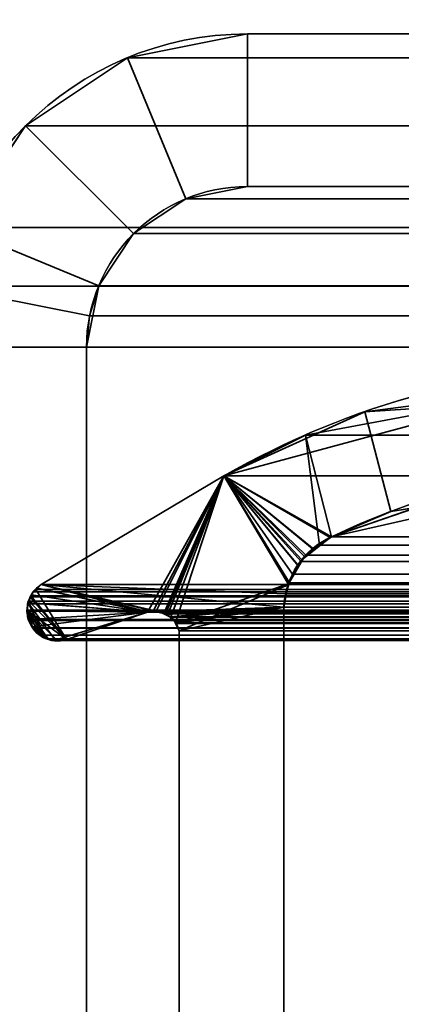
# Model space of a CAD drawing. Header units: millimetres. Extents: x -508 to 6708, y -115 to 193.
# Tile 358 of 656: x 1136.34 to 1140.09, y 6.96 to 16.64. Entities that reach past the tile are written whole.
import ezdxf

# ---------------------------------------------------------------- set-up
doc = ezdxf.new("R2010")
doc.units = ezdxf.units.MM
doc.layers.add('151', color=7, linetype='Continuous', true_color=0xffffff)

# ---------------------------------------------------------------- blocks, each defined once
blk = doc.blocks.new('UG_SURFACE_002')
at = {"layer": '151', "color": 252, "linetype": 'Continuous', "lineweight": 35}
for points in [[(2057.4999, -10, 2215.25), (2057.4999, 174.4, 2215.25), (942.5, 174.4, 2215.25), (942.5, -10, 2215.25)], [(1092.5, -10, 2065.2499), (1092.5, 174.4, 2065.2499), (1907.5, 174.4, 2065.2499), (1907.5, -10, 2065.2499)]]:
    blk.add_3dface(points, dxfattribs=at)
blk = doc.blocks.new('UG_SURFACE_146')
at = {"layer": '151', "color": 252, "linetype": 'Continuous', "lineweight": 35}
for points in [[(1138.58, 16.5, 2018.6701), (1138.58, 16.5, -7.75), (1137.4013, 16.2655, -7.75), (1137.4013, 16.2655, 2019.8486)], [(1138.58, 16.5, 2018.6701), (1137.4013, 16.2655, 2019.8486), (1137.9753, 14.8797, 2019.2747), (1138.58, 15, 2018.6701)], [(1138.58, 15, -7.75), (1137.9753, 14.8797, -7.75), (1137.4013, 16.2655, -7.75), (1138.58, 16.5, -7.75)], [(1138.58, 16.5, 2018.6701), (1146.89, 16.5, 2010.36), (1146.89, 16.5, -7.75), (1138.58, 16.5, -7.75)], [(1138.58, 15, 2018.6701), (1146.89, 15, 2010.36), (1146.89, 16.5, 2010.36), (1138.58, 16.5, 2018.6701)], [(1138.58, 16.5, -7.75), (1146.89, 16.5, -7.75), (1146.89, 15, -7.75), (1138.58, 15, -7.75)], [(1137.4013, 16.2655, 2019.8486), (1137.4013, 16.2655, -7.75), (1136.4021, 15.5979, -7.75), (1136.4021, 15.5979, 2020.8478)], [(1137.4013, 16.2655, 2019.8486), (1136.4021, 15.5979, 2020.8478), (1137.4627, 14.5372, 2019.7873), (1137.9753, 14.8797, 2019.2747)], [(1136.4021, 15.5979, -7.75), (1137.4013, 16.2655, -7.75), (1137.9753, 14.8797, -7.75), (1137.4627, 14.5372, -7.75)], [(1136.4021, 15.5979, 2020.8478), (1136.4021, 15.5979, -7.75), (1135.7344, 14.5987, -7.75), (1135.7344, 14.5987, 2021.5156)], [(1137.1202, 14.0246, 2020.1297), (1137.4627, 14.5372, 2019.7873), (1136.4021, 15.5979, 2020.8478), (1135.7344, 14.5987, 2021.5156)], [(1137.4627, 14.5372, -7.75), (1137.1202, 14.0246, -7.75), (1135.7344, 14.5987, -7.75), (1136.4021, 15.5979, -7.75)], [(1137.9753, 14.8797, 2019.2747), (1137.9753, 14.8797, -7.75), (1138.58, 15, -7.75), (1138.58, 15, 2018.6701)], [(1138.58, 15, 2018.6701), (1138.58, 15, -7.75), (1146.89, 15, -7.75), (1146.89, 15, 2010.36)], [(1137.4627, 14.5372, 2019.7873), (1137.4627, 14.5372, -7.75), (1137.9753, 14.8797, -7.75), (1137.9753, 14.8797, 2019.2747)], [(1135.5, 13.42, -7.75), (1135.7344, 14.5987, -7.75), (1137.1202, 14.0246, -7.75), (1137, 13.42, -7.75)], [(1137.0304, 13.7282, 2020.2196), (1137.1202, 14.0246, 2020.1297), (1135.7344, 14.5987, 2021.5156), (1135.5592, 14.0209, 2021.6908)], [(1137.1202, 14.0246, 2020.1297), (1137.1202, 14.0246, -7.75), (1137.4627, 14.5372, -7.75), (1137.4627, 14.5372, 2019.7873)], [(1137, 13.42, 2020.2501), (1137.0304, 13.7282, 2020.2196), (1135.5592, 14.0209, 2021.6908), (1135.5, 13.42, 2021.75)], [(1137, 13.42, -7.75), (1137.1202, 14.0246, -7.75), (1137.1202, 14.0246, 2020.1297)], [(1137.1202, 14.0246, 2020.1297), (1137.0304, 13.7282, 2020.2196), (1137, 13.42, -7.75)], [(1137.0304, 13.7282, 2020.2196), (1137, 13.42, 2020.2501), (1137, 13.42, -7.75)], [(1137, -21.92, 2020.2501), (1137, 13.42, 2020.2501), (1135.5, 13.42, 2021.75), (1135.5, -21.92, 2021.75)], [(1137, 13.42, -7.75), (1137, -21.92, -7.75), (1135.5, -21.92, -7.75), (1135.5, 13.42, -7.75)], [(1137, -21.92, 2020.2501), (1137, -21.92, -7.75), (1137, 13.42, -7.75), (1137, 13.42, 2020.2501)]]:
    blk.add_3dface(points, dxfattribs=at)
blk = doc.blocks.new('UG_SURFACE_147')
at = {"layer": '151', "color": 252, "linetype": 'Continuous', "lineweight": 35}
for points in [[(1138.58, 16.5, 2018.6701), (1138.58, 16.5, -7.75), (1137.4013, 16.2655, -7.75), (1137.4013, 16.2655, 2019.8486)], [(1138.58, 16.5, 2018.6701), (1137.4013, 16.2655, 2019.8486), (1137.9753, 14.8797, 2019.2747), (1138.58, 15, 2018.6701)], [(1138.58, 15, -7.75), (1137.9753, 14.8797, -7.75), (1137.4013, 16.2655, -7.75), (1138.58, 16.5, -7.75)], [(1138.58, 16.5, 2018.6701), (1146.89, 16.5, 2010.36), (1146.89, 16.5, -7.75), (1138.58, 16.5, -7.75)], [(1138.58, 15, 2018.6701), (1146.89, 15, 2010.36), (1146.89, 16.5, 2010.36), (1138.58, 16.5, 2018.6701)], [(1138.58, 16.5, -7.75), (1146.89, 16.5, -7.75), (1146.89, 15, -7.75), (1138.58, 15, -7.75)], [(1137.4013, 16.2655, 2019.8486), (1137.4013, 16.2655, -7.75), (1136.4021, 15.5979, -7.75), (1136.4021, 15.5979, 2020.8478)], [(1137.4013, 16.2655, 2019.8486), (1136.4021, 15.5979, 2020.8478), (1137.4627, 14.5372, 2019.7873), (1137.9753, 14.8797, 2019.2747)], [(1136.4021, 15.5979, -7.75), (1137.4013, 16.2655, -7.75), (1137.9753, 14.8797, -7.75), (1137.4627, 14.5372, -7.75)], [(1136.4021, 15.5979, 2020.8478), (1136.4021, 15.5979, -7.75), (1135.7344, 14.5987, -7.75), (1135.7344, 14.5987, 2021.5156)], [(1137.1202, 14.0246, 2020.1297), (1137.4627, 14.5372, 2019.7873), (1136.4021, 15.5979, 2020.8478), (1135.7344, 14.5987, 2021.5156)], [(1137.4627, 14.5372, -7.75), (1137.1202, 14.0246, -7.75), (1135.7344, 14.5987, -7.75), (1136.4021, 15.5979, -7.75)], [(1137.9753, 14.8797, 2019.2747), (1137.9753, 14.8797, -7.75), (1138.58, 15, -7.75), (1138.58, 15, 2018.6701)], [(1138.58, 15, 2018.6701), (1138.58, 15, -7.75), (1146.89, 15, -7.75), (1146.89, 15, 2010.36)], [(1137.4627, 14.5372, 2019.7873), (1137.4627, 14.5372, -7.75), (1137.9753, 14.8797, -7.75), (1137.9753, 14.8797, 2019.2747)], [(1135.5, 13.42, -7.75), (1135.7344, 14.5987, -7.75), (1137.1202, 14.0246, -7.75), (1137, 13.42, -7.75)], [(1137.0304, 13.7282, 2020.2196), (1137.1202, 14.0246, 2020.1297), (1135.7344, 14.5987, 2021.5156), (1135.5592, 14.0209, 2021.6908)], [(1137.1202, 14.0246, 2020.1297), (1137.1202, 14.0246, -7.75), (1137.4627, 14.5372, -7.75), (1137.4627, 14.5372, 2019.7873)], [(1137, 13.42, 2020.2501), (1137.0304, 13.7282, 2020.2196), (1135.5592, 14.0209, 2021.6908), (1135.5, 13.42, 2021.75)], [(1137, 13.42, -7.75), (1137.1202, 14.0246, -7.75), (1137.1202, 14.0246, 2020.1297)], [(1137.1202, 14.0246, 2020.1297), (1137.0304, 13.7282, 2020.2196), (1137, 13.42, -7.75)], [(1137.0304, 13.7282, 2020.2196), (1137, 13.42, 2020.2501), (1137, 13.42, -7.75)], [(1137, -21.92, 2020.2501), (1137, 13.42, 2020.2501), (1135.5, 13.42, 2021.75), (1135.5, -21.92, 2021.75)], [(1137, 13.42, -7.75), (1137, -21.92, -7.75), (1135.5, -21.92, -7.75), (1135.5, 13.42, -7.75)], [(1137, -21.92, 2020.2501), (1137, -21.92, -7.75), (1137, 13.42, -7.75), (1137, 13.42, 2020.2501)]]:
    blk.add_3dface(points, dxfattribs=at)
blk = doc.blocks.new('UG_SURFACE_148')
at = {"layer": '151', "color": 252, "linetype": 'Continuous', "lineweight": 35}
for points in [[(1861.42, 16.5, 2018.6701), (1138.58, 16.5, 2018.6701), (1137.4013, 16.2655, 2019.8486), (1862.5987, 16.2655, 2019.8486)], [(1138.58, 15, 2018.6701), (1137.9753, 14.8797, 2019.2747), (1137.4013, 16.2655, 2019.8486), (1138.58, 16.5, 2018.6701)], [(1138.58, 16.5, 2018.6701), (1861.42, 16.5, 2018.6701), (1853.11, 16.5, 2010.36), (1146.89, 16.5, 2010.36)], [(1138.58, 16.5, 2018.6701), (1146.89, 16.5, 2010.36), (1146.89, 15, 2010.36), (1138.58, 15, 2018.6701)], [(1862.5987, 16.2655, 2019.8486), (1137.4013, 16.2655, 2019.8486), (1136.4021, 15.5979, 2020.8478), (1863.5979, 15.5979, 2020.8478)], [(1137.9753, 14.8797, 2019.2747), (1137.4627, 14.5372, 2019.7873), (1136.4021, 15.5979, 2020.8478), (1137.4013, 16.2655, 2019.8486)], [(1863.5979, 15.5979, 2020.8478), (1136.4021, 15.5979, 2020.8478), (1135.7344, 14.5987, 2021.5156), (1864.2656, 14.5987, 2021.5156)], [(1135.7344, 14.5987, 2021.5156), (1136.4021, 15.5979, 2020.8478), (1137.4627, 14.5372, 2019.7873), (1137.1202, 14.0246, 2020.1297)], [(1862.0247, 14.8797, 2019.2747), (1137.9753, 14.8797, 2019.2747), (1138.58, 15, 2018.6701), (1861.42, 15, 2018.6701)], [(1138.58, 15, 2018.6701), (1146.89, 15, 2010.36), (1853.11, 15, 2010.36), (1861.42, 15, 2018.6701)], [(1862.5373, 14.5372, 2019.7873), (1137.4627, 14.5372, 2019.7873), (1137.9753, 14.8797, 2019.2747), (1862.0247, 14.8797, 2019.2747)], [(1864.4408, 14.0209, 2021.6908), (1864.2656, 14.5987, 2021.5156), (1135.7344, 14.5987, 2021.5156), (1135.5592, 14.0209, 2021.6908)], [(1135.5592, 14.0209, 2021.6908), (1135.7344, 14.5987, 2021.5156), (1137.1202, 14.0246, 2020.1297), (1137.0304, 13.7282, 2020.2196)], [(1862.8798, 14.0246, 2020.1297), (1137.1202, 14.0246, 2020.1297), (1137.4627, 14.5372, 2019.7873), (1862.5373, 14.5372, 2019.7873)], [(1135.5592, 14.0209, 2021.6908), (1135.5, 13.42, 2021.75), (1864.5, 13.42, 2021.75)], [(1135.5, 13.42, 2021.75), (1135.5592, 14.0209, 2021.6908), (1137.0304, 13.7282, 2020.2196), (1137, 13.42, 2020.2501)], [(1135.5592, 14.0209, 2021.6908), (1864.5, 13.42, 2021.75), (1864.4408, 14.0209, 2021.6908)], [(1137.0304, 13.7282, 2020.2196), (1137.1202, 14.0246, 2020.1297), (1862.8798, 14.0246, 2020.1297), (1862.9696, 13.7282, 2020.2196)], [(1863, 13.42, 2020.2501), (1137, 13.42, 2020.2501), (1137.0304, 13.7282, 2020.2196)], [(1862.9696, 13.7282, 2020.2196), (1863, 13.42, 2020.2501), (1137.0304, 13.7282, 2020.2196)], [(1135.5, -21.92, 2021.75), (1864.5, -21.92, 2021.75), (1864.5, 13.42, 2021.75), (1135.5, 13.42, 2021.75)], [(1135.5, -21.92, 2021.75), (1135.5, 13.42, 2021.75), (1137, 13.42, 2020.2501), (1137, -21.92, 2020.2501)], [(1137, -21.92, 2020.2501), (1137, 13.42, 2020.2501), (1863, 13.42, 2020.2501), (1863, -21.92, 2020.2501)]]:
    blk.add_3dface(points, dxfattribs=at)
blk = doc.blocks.new('UG_SURFACE_154')
at = {"layer": '151', "color": 7, "linetype": 'Continuous', "lineweight": 35}
for points in [[(1140.9807, 12.8682, 2016.2692), (1140.9692, 12.9471, -7.75), (1139.7345, 12.7862, -7.75)], [(1141.698, 12.0842, -7.75), (1139.9906, 11.8066, -7.75), (1139.7345, 12.7862, -7.75), (1140.9692, 12.9471, -7.75)], [(1138.348, 12.1555, -7.75), (1138.348, 12.1555, 2018.9021), (1140.9807, 12.8682, 2016.2692)], [(1140.9807, 12.8682, 2016.2692), (1139.7345, 12.7862, -7.75), (1138.348, 12.1555, -7.75)], [(1140.9807, 12.8682, 2016.2692), (1138.348, 12.1555, 2018.9021), (1139.405, 11.5565, 2017.8449), (1141.6926, 12.0756, 2015.5573)], [(1138.348, 12.1555, -7.75), (1139.7345, 12.7862, -7.75), (1139.9906, 11.8066, -7.75), (1139.405, 11.5565, -7.75)], [(1137.6004, 10.8171, 2019.6495), (1138.348, 12.1555, 2018.9021), (1136.5554, 11.0875, 2020.6945), (1136.5168, 11.0506, 2020.7331)], [(1136.5554, 11.0875, 2020.6945), (1138.348, 12.1555, 2018.9021), (1138.348, 12.1555, -7.75), (1136.5554, 11.0875, -7.75)], [(1139.0861, 11.2703, -7.75), (1138.9794, 11.0884, -7.75), (1136.5554, 11.0875, -7.75), (1138.348, 12.1555, -7.75)], [(1137.6004, 10.8171, 2019.6495), (1137.6561, 10.826, 2019.594), (1138.348, 12.1555, 2018.9021)], [(1138.348, 12.1555, 2018.9021), (1137.6561, 10.826, 2019.594), (1137.6809, 10.8207, 2019.5692)], [(1138.348, 12.1555, 2018.9021), (1137.6809, 10.8207, 2019.5692), (1137.7604, 10.8037, 2019.4895)], [(1137.7604, 10.8037, 2019.4895), (1137.7774, 10.8, 2019.4726), (1138.348, 12.1555, 2018.9021)], [(1138.348, 12.1555, 2018.9021), (1137.7774, 10.8, 2019.4726), (1137.7958, 10.7898, 2019.4542)], [(1138.348, 12.1555, 2018.9021), (1137.7958, 10.7898, 2019.4542), (1137.8263, 10.7604, 2019.4237)], [(1137.8263, 10.7604, 2019.4237), (1137.8741, 10.7145, 2019.3758), (1138.348, 12.1555, 2018.9021)], [(1138.9816, 11.0946, 2018.2683), (1138.348, 12.1555, 2018.9021), (1137.8741, 10.7145, 2019.3758), (1137.8773, 10.7075, 2019.3727)], [(1138.348, 12.1555, -7.75), (1139.405, 11.5565, -7.75), (1139.2372, 11.4344, -7.75)], [(1138.348, 12.1555, -7.75), (1139.1413, 11.3646, -7.75), (1139.0861, 11.2703, -7.75)], [(1139.2372, 11.4344, -7.75), (1139.1413, 11.3646, -7.75), (1138.348, 12.1555, -7.75)], [(1138.348, 12.1555, 2018.9021), (1139.395, 11.552, 2017.8549), (1139.405, 11.5565, 2017.8449)], [(1138.348, 12.1555, 2018.9021), (1139.114, 11.3326, 2018.136), (1139.2355, 11.4275, 2018.0144)], [(1139.2355, 11.4275, 2018.0144), (1139.395, 11.552, 2017.8549), (1138.348, 12.1555, 2018.9021)], [(1138.348, 12.1555, 2018.9021), (1138.9816, 11.0946, 2018.2683), (1139.0796, 11.2708, 2018.1704)], [(1139.0796, 11.2708, 2018.1704), (1139.114, 11.3326, 2018.136), (1138.348, 12.1555, 2018.9021)], [(1141.6926, 12.0756, 2015.5573), (1139.405, 11.5565, 2017.8449), (1139.9906, 11.8066, -7.75)], [(1139.9906, 11.8066, -7.75), (1141.698, 12.0842, -7.75), (1141.6926, 12.0756, 2015.5573)], [(1139.405, 11.5565, 2017.8449), (1139.405, 11.5565, -7.75), (1139.9906, 11.8066, -7.75)], [(1139.395, 11.552, 2017.8549), (1139.2355, 11.4275, 2018.0144), (1139.2372, 11.4344, -7.75)], [(1139.2372, 11.4344, -7.75), (1139.405, 11.5565, -7.75), (1139.405, 11.5565, 2017.8449)], [(1139.405, 11.5565, 2017.8449), (1139.395, 11.552, 2017.8549), (1139.2372, 11.4344, -7.75)], [(1139.2355, 11.4275, 2018.0144), (1139.114, 11.3326, 2018.136), (1139.1413, 11.3646, -7.75)], [(1139.1413, 11.3646, -7.75), (1139.2372, 11.4344, -7.75), (1139.2355, 11.4275, 2018.0144)], [(1139.114, 11.3326, 2018.136), (1139.0796, 11.2708, 2018.1704), (1139.0861, 11.2703, -7.75)], [(1139.0861, 11.2703, -7.75), (1139.1413, 11.3646, -7.75), (1139.114, 11.3326, 2018.136)], [(1138.9791, 11.086, -7.75), (1138.9794, 11.0884, -7.75), (1139.0796, 11.2708, 2018.1704)], [(1139.0796, 11.2708, 2018.1704), (1138.9816, 11.0946, 2018.2683), (1138.9791, 11.086, -7.75)], [(1138.9794, 11.0884, -7.75), (1139.0861, 11.2703, -7.75), (1139.0796, 11.2708, 2018.1704)], [(1137.6004, 10.8171, 2019.6495), (1136.5168, 11.0506, 2020.7331), (1136.4673, 11.0036, 2020.7827), (1136.4601, 10.9877, 2020.7899)], [(1136.4608, 10.9883, -7.75), (1136.4669, 11.0027, -7.75), (1136.5182, 11.052, -7.75), (1137.6004, 10.8171, -7.75)], [(1136.5168, 11.0506, 2020.7331), (1136.5182, 11.052, -7.75), (1136.4669, 11.0027, -7.75)], [(1136.4669, 11.0027, -7.75), (1136.4673, 11.0036, 2020.7827), (1136.5168, 11.0506, 2020.7331)], [(1136.5182, 11.052, -7.75), (1136.5168, 11.0506, 2020.7331), (1136.5554, 11.0875, 2020.6945)], [(1136.5554, 11.0875, 2020.6945), (1136.5554, 11.0875, -7.75), (1136.5182, 11.052, -7.75)], [(1136.5182, 11.052, -7.75), (1136.5554, 11.0875, -7.75), (1137.6004, 10.8171, -7.75)], [(1136.5554, 11.0875, -7.75), (1138.9794, 11.0884, -7.75), (1138.9791, 11.086, -7.75)], [(1136.5554, 11.0875, -7.75), (1137.704, 10.8235, -7.75), (1137.6816, 10.8221, -7.75)], [(1136.5554, 11.0875, -7.75), (1138.9384, 10.8663, -7.75), (1137.704, 10.8235, -7.75)], [(1137.6816, 10.8221, -7.75), (1137.6004, 10.8171, -7.75), (1136.5554, 11.0875, -7.75)], [(1138.9791, 11.086, -7.75), (1138.9384, 10.8663, -7.75), (1136.5554, 11.0875, -7.75)], [(1137.8773, 10.7075, 2019.3727), (1137.9112, 10.6334, 2019.3388), (1138.9799, 11.0856, 2018.27), (1138.9816, 11.0946, 2018.2683)], [(1138.9384, 10.8663, 2018.3115), (1138.9799, 11.0856, 2018.27), (1137.9112, 10.6334, 2019.3388)], [(1138.9384, 10.8663, -7.75), (1138.9791, 11.086, -7.75), (1138.9799, 11.0856, 2018.27)], [(1138.9799, 11.0856, 2018.27), (1138.9384, 10.8663, 2018.3115), (1138.9384, 10.8663, -7.75)], [(1138.9816, 11.0946, 2018.2683), (1138.9799, 11.0856, 2018.27), (1138.9791, 11.086, -7.75)], [(1136.428, 10.9101, -7.75), (1136.4251, 10.9111, 2020.8249), (1136.4601, 10.9877, 2020.7899)], [(1136.4601, 10.9877, 2020.7899), (1136.4251, 10.9111, 2020.8249), (1137.6004, 10.8171, 2019.6495)], [(1136.4601, 10.9877, 2020.7899), (1136.4608, 10.9883, -7.75), (1136.428, 10.9101, -7.75)], [(1137.6004, 10.8171, -7.75), (1136.428, 10.9101, -7.75), (1136.4608, 10.9883, -7.75)], [(1136.4608, 10.9883, -7.75), (1136.4601, 10.9877, 2020.7899), (1136.4673, 11.0036, 2020.7827)], [(1136.4673, 11.0036, 2020.7827), (1136.4669, 11.0027, -7.75), (1136.4608, 10.9883, -7.75)], [(1136.4251, 10.9111, 2020.8249), (1136.4242, 10.9091, 2020.8259), (1136.4152, 10.8302, 2020.8347), (1137.6004, 10.8171, 2019.6495)], [(1136.4204, 10.8303, -7.75), (1136.4152, 10.8302, 2020.8347), (1136.4242, 10.9091, 2020.8259)], [(1136.4202, 10.8916, -7.75), (1136.4242, 10.9091, 2020.8259), (1136.4251, 10.9111, 2020.8249)], [(1136.4251, 10.9111, 2020.8249), (1136.428, 10.9101, -7.75), (1136.4202, 10.8916, -7.75)], [(1136.4204, 10.8303, -7.75), (1136.4202, 10.8916, -7.75), (1136.428, 10.9101, -7.75), (1136.6043, 10.5606, -7.75)], [(1136.4242, 10.9091, 2020.8259), (1136.4202, 10.8916, -7.75), (1136.4204, 10.8303, -7.75)], [(1136.428, 10.9101, -7.75), (1137.6004, 10.8171, -7.75), (1136.8029, 10.5484, -7.75), (1136.6998, 10.5363, -7.75)], [(1136.6998, 10.5363, -7.75), (1136.6929, 10.5355, -7.75), (1136.6043, 10.5606, -7.75), (1136.428, 10.9101, -7.75)], [(1137.7594, 10.8038, -7.75), (1137.704, 10.8235, -7.75), (1138.9384, 10.8663, -7.75)], [(1138.9384, 10.8663, -7.75), (1137.7913, 10.7925, -7.75), (1137.7594, 10.8038, -7.75)], [(1137.8254, 10.7618, -7.75), (1137.7913, 10.7925, -7.75), (1138.9384, 10.8663, -7.75)], [(1138.9384, 10.8663, -7.75), (1137.8675, 10.724, -7.75), (1137.8254, 10.7618, -7.75)], [(1137.8756, 10.7071, -7.75), (1137.8675, 10.724, -7.75), (1138.9384, 10.8663, -7.75)], [(1138.9384, 10.8663, -7.75), (1137.9112, 10.6334, -7.75), (1137.8756, 10.7071, -7.75)], [(1138.9384, 10.8663, -7.75), (1138.9384, 5.7187, -7.75), (1137.9112, 6.3541, -7.75), (1137.9112, 10.6334, -7.75)], [(1138.9384, 5.7187, 2018.3115), (1138.9384, 10.8663, 2018.3115), (1137.9112, 10.6334, 2019.3388), (1137.9112, 6.3541, 2019.3388)], [(1138.9384, 5.7187, -7.75), (1138.9384, 10.8663, -7.75), (1138.9384, 10.8663, 2018.3115), (1138.9384, 5.7187, 2018.3115)], [(1136.428, 10.7445, 2020.822), (1136.4146, 10.8249, 2020.8354), (1136.4204, 10.8303, -7.75)], [(1136.4146, 10.8249, 2020.8354), (1136.4152, 10.8302, 2020.8347), (1136.4204, 10.8303, -7.75)], [(1137.6004, 10.8171, 2019.6495), (1136.4152, 10.8302, 2020.8347), (1136.4146, 10.8249, 2020.8354), (1136.428, 10.7445, 2020.822)], [(1136.4204, 10.8303, -7.75), (1136.4205, 10.7742, -7.75), (1136.428, 10.7445, 2020.822)], [(1136.4205, 10.7742, -7.75), (1136.4204, 10.8303, -7.75), (1136.6043, 10.5606, -7.75)], [(1136.4205, 10.7742, -7.75), (1136.428, 10.7445, -7.75), (1136.428, 10.7445, 2020.822)], [(1136.6043, 10.5606, -7.75), (1136.4671, 10.675, -7.75), (1136.428, 10.7445, -7.75), (1136.4205, 10.7742, -7.75)], [(1136.428, 10.7445, 2020.822), (1136.4636, 10.6738, 2020.7865), (1137.6004, 10.8171, 2019.6495)], [(1136.428, 10.7445, -7.75), (1136.4671, 10.675, -7.75), (1136.4636, 10.6738, 2020.7865)], [(1136.4636, 10.6738, 2020.7865), (1136.428, 10.7445, 2020.822), (1136.428, 10.7445, -7.75)], [(1137.6004, 10.8171, 2019.6495), (1136.4636, 10.6738, 2020.7865), (1136.6031, 10.5573, 2020.6468), (1136.7005, 10.5442, 2020.5495)], [(1136.7005, 10.5442, 2020.5495), (1136.7521, 10.5372, 2020.4978), (1136.8029, 10.5484, 2020.447), (1137.6004, 10.8171, 2019.6495)], [(1137.6004, 10.8171, 2019.6495), (1136.8029, 10.5484, 2020.447), (1136.8029, 10.5484, -7.75), (1137.6004, 10.8171, -7.75)], [(1137.6809, 10.8207, 2019.5692), (1137.6561, 10.826, 2019.594), (1137.6004, 10.8171, -7.75)], [(1137.6561, 10.826, 2019.594), (1137.6004, 10.8171, 2019.6495), (1137.6004, 10.8171, -7.75)], [(1137.6004, 10.8171, -7.75), (1137.6816, 10.8221, -7.75), (1137.6809, 10.8207, 2019.5692)], [(1137.6809, 10.8207, 2019.5692), (1137.6816, 10.8221, -7.75), (1137.704, 10.8235, -7.75)], [(1137.7604, 10.8037, 2019.4895), (1137.6809, 10.8207, 2019.5692), (1137.704, 10.8235, -7.75)], [(1137.704, 10.8235, -7.75), (1137.7594, 10.8038, -7.75), (1137.7604, 10.8037, 2019.4895)], [(1137.7958, 10.7898, 2019.4542), (1137.7594, 10.8038, -7.75), (1137.7913, 10.7925, -7.75)], [(1137.7958, 10.7898, 2019.4542), (1137.7774, 10.8, 2019.4726), (1137.7594, 10.8038, -7.75)], [(1137.7774, 10.8, 2019.4726), (1137.7604, 10.8037, 2019.4895), (1137.7594, 10.8038, -7.75)], [(1137.7913, 10.7925, -7.75), (1137.8254, 10.7618, -7.75), (1137.8263, 10.7604, 2019.4237)], [(1137.8263, 10.7604, 2019.4237), (1137.7958, 10.7898, 2019.4542), (1137.7913, 10.7925, -7.75)], [(1137.8741, 10.7145, 2019.3758), (1137.8254, 10.7618, -7.75), (1137.8675, 10.724, -7.75)], [(1137.8741, 10.7145, 2019.3758), (1137.8263, 10.7604, 2019.4237), (1137.8254, 10.7618, -7.75)], [(1136.4713, 10.6585, 2020.7787), (1136.4636, 10.6738, 2020.7865), (1136.4671, 10.675, -7.75)], [(1136.6031, 10.5573, 2020.6468), (1136.4636, 10.6738, 2020.7865), (1136.4713, 10.6585, 2020.7787), (1136.5216, 10.6138, 2020.7283)], [(1136.4671, 10.675, -7.75), (1136.4887, 10.6366, -7.75), (1136.4713, 10.6585, 2020.7787)], [(1136.4671, 10.675, -7.75), (1136.6043, 10.5606, -7.75), (1136.575, 10.5689, -7.75), (1136.5216, 10.6109, -7.75)], [(1136.5216, 10.6109, -7.75), (1136.4887, 10.6366, -7.75), (1136.4671, 10.675, -7.75)], [(1136.5216, 10.6138, 2020.7283), (1136.4713, 10.6585, 2020.7787), (1136.4887, 10.6366, -7.75)], [(1137.8675, 10.724, -7.75), (1137.8756, 10.7071, -7.75), (1137.8773, 10.7075, 2019.3727)], [(1137.8773, 10.7075, 2019.3727), (1137.8741, 10.7145, 2019.3758), (1137.8675, 10.724, -7.75)], [(1137.9112, 10.6334, 2019.3388), (1137.8773, 10.7075, 2019.3727), (1137.8756, 10.7071, -7.75)], [(1137.8756, 10.7071, -7.75), (1137.9112, 10.6334, -7.75), (1137.9112, 10.6334, 2019.3388)], [(1136.4887, 10.6366, -7.75), (1136.5216, 10.6109, -7.75), (1136.5216, 10.6138, 2020.7283)], [(1136.5675, 10.573, 2020.6826), (1136.5216, 10.6138, 2020.7283), (1136.5216, 10.6109, -7.75)], [(1136.5216, 10.6138, 2020.7283), (1136.5675, 10.573, 2020.6826), (1136.5982, 10.558, 2020.6518), (1136.6031, 10.5573, 2020.6468)], [(1136.5216, 10.6109, -7.75), (1136.575, 10.5689, -7.75), (1136.5675, 10.573, 2020.6826)], [(1136.5982, 10.558, 2020.6518), (1136.5675, 10.573, 2020.6826), (1136.575, 10.5689, -7.75)], [(1136.575, 10.5689, -7.75), (1136.6043, 10.5606, -7.75), (1136.6031, 10.5573, 2020.6468)], [(1136.6031, 10.5573, 2020.6468), (1136.5982, 10.558, 2020.6518), (1136.575, 10.5689, -7.75)], [(1136.7005, 10.5442, 2020.5495), (1136.6031, 10.5573, 2020.6468), (1136.6043, 10.5606, -7.75)], [(1136.6043, 10.5606, -7.75), (1136.6929, 10.5355, -7.75), (1136.7005, 10.5442, 2020.5495)], [(1136.6998, 10.5363, -7.75), (1136.8029, 10.5484, -7.75), (1136.8029, 10.5484, 2020.447)], [(1136.8029, 10.5484, 2020.447), (1136.7521, 10.5372, 2020.4978), (1136.6998, 10.5363, -7.75)], [(1137.9112, 6.3541, 2019.3388), (1137.9112, 10.6334, 2019.3388), (1137.9112, 10.6334, -7.75), (1137.9112, 6.3541, -7.75)], [(1136.6929, 10.5355, -7.75), (1136.6998, 10.5363, -7.75), (1136.7005, 10.5442, 2020.5495)], [(1136.7521, 10.5372, 2020.4978), (1136.7005, 10.5442, 2020.5495), (1136.6998, 10.5363, -7.75)]]:
    blk.add_3dface(points, dxfattribs=at)
blk = doc.blocks.new('UG_SURFACE_155')
at = {"layer": '151', "color": 7, "linetype": 'Continuous', "lineweight": 35}
for points in [[(1140.9526, 12.0911, 2016.2973), (1139.405, 11.5565, 2017.8449), (1139.15, 12.5578, 2018.1), (1140.1865, 12.7514, 2017.0634)], [(1860.85, 12.5578, 2018.1), (1859.8135, 12.7514, 2017.0634), (1140.1865, 12.7514, 2017.0634), (1139.15, 12.5578, 2018.1)], [(1139.2902, 11.4749, 2017.9598), (1139.1529, 11.3772, 2018.0972), (1138.348, 12.1555, 2018.9021), (1139.15, 12.5578, 2018.1)], [(1139.15, 12.5578, 2018.1), (1138.348, 12.1555, 2018.9021), (1861.652, 12.1555, 2018.9021)], [(1139.15, 12.5578, 2018.1), (1139.405, 11.5565, 2017.8449), (1139.2902, 11.4749, 2017.9598)], [(1139.15, 12.5578, 2018.1), (1861.652, 12.1555, 2018.9021), (1860.85, 12.5578, 2018.1)], [(1138.9928, 11.1065, 2018.2571), (1138.9546, 10.9977, 2018.2953), (1136.5554, 11.0875, 2020.6945), (1138.348, 12.1555, 2018.9021)], [(1863.4446, 11.0875, 2020.6945), (1861.652, 12.1555, 2018.9021), (1138.348, 12.1555, 2018.9021), (1136.5554, 11.0875, 2020.6945)], [(1138.348, 12.1555, 2018.9021), (1139.022, 11.19, 2018.2281), (1138.9928, 11.1065, 2018.2571)], [(1138.348, 12.1555, 2018.9021), (1139.1529, 11.3772, 2018.0972), (1139.1101, 11.316, 2018.1398)], [(1139.1101, 11.316, 2018.1398), (1139.022, 11.19, 2018.2281), (1138.348, 12.1555, 2018.9021)], [(1860.595, 11.5565, 2017.8449), (1139.405, 11.5565, 2017.8449), (1140.9526, 12.0911, 2016.2973)], [(1139.2902, 11.4749, 2017.9598), (1139.405, 11.5565, 2017.8449), (1860.595, 11.5565, 2017.8449)], [(1860.595, 11.5565, 2017.8449), (1860.7128, 11.484, 2017.9627), (1139.2902, 11.4749, 2017.9598)], [(1860.7702, 11.4486, 2018.0202), (1139.1101, 11.316, 2018.1398), (1139.1529, 11.3772, 2018.0972)], [(1860.7702, 11.4486, 2018.0202), (1860.8896, 11.3135, 2018.1396), (1139.1101, 11.316, 2018.1398)], [(1139.1529, 11.3772, 2018.0972), (1139.2902, 11.4749, 2017.9598), (1860.7128, 11.484, 2017.9627)], [(1860.7128, 11.484, 2017.9627), (1860.7702, 11.4486, 2018.0202), (1139.1529, 11.3772, 2018.0972)], [(1860.942, 11.2541, 2018.1921), (1138.9928, 11.1065, 2018.2571), (1139.022, 11.19, 2018.2281)], [(1860.942, 11.2541, 2018.1921), (1861.0098, 11.1077, 2018.2598), (1138.9928, 11.1065, 2018.2571)], [(1139.022, 11.19, 2018.2281), (1139.1101, 11.316, 2018.1398), (1860.8896, 11.3135, 2018.1396)], [(1860.8896, 11.3135, 2018.1396), (1860.942, 11.2541, 2018.1921), (1139.022, 11.19, 2018.2281)], [(1136.4516, 10.9779, 2020.7984), (1136.476, 11.0155, 2020.7739), (1136.5012, 11.0383, 2020.7489), (1136.8029, 10.5484, 2020.447)], [(1136.5012, 11.0383, 2020.7489), (1136.476, 11.0155, 2020.7739), (1863.5329, 11.0032, 2020.7829)], [(1136.5012, 11.0383, 2020.7489), (1136.5554, 11.0875, 2020.6945), (1137.6004, 10.8171, 2019.6495), (1136.8029, 10.5484, 2020.447)], [(1136.5554, 11.0875, 2020.6945), (1136.5012, 11.0383, 2020.7489), (1863.498, 11.0365, 2020.7479)], [(1863.5329, 11.0032, 2020.7829), (1863.498, 11.0365, 2020.7479), (1136.5012, 11.0383, 2020.7489)], [(1136.5554, 11.0875, 2020.6945), (1138.9384, 10.8663, 2018.3115), (1137.7167, 10.8212, 2019.5334), (1137.6871, 10.8202, 2019.563)], [(1137.6871, 10.8202, 2019.563), (1137.6144, 10.8176, 2019.6357), (1136.5554, 11.0875, 2020.6945)], [(1137.6144, 10.8176, 2019.6357), (1137.6004, 10.8171, 2019.6495), (1136.5554, 11.0875, 2020.6945)], [(1138.9546, 10.9977, 2018.2953), (1138.9384, 10.8663, 2018.3115), (1136.5554, 11.0875, 2020.6945)], [(1863.498, 11.0365, 2020.7479), (1863.4446, 11.0875, 2020.6945), (1136.5554, 11.0875, 2020.6945)], [(1138.9546, 10.9977, 2018.2953), (1138.9928, 11.1065, 2018.2571), (1861.0098, 11.1077, 2018.2598)], [(1861.0098, 11.1077, 2018.2598), (1861.0249, 11.0751, 2018.275), (1138.9546, 10.9977, 2018.2953)], [(1861.0249, 11.0751, 2018.275), (1861.0616, 10.8663, 2018.3115), (1138.9546, 10.9977, 2018.2953)], [(1136.4319, 10.9258, 2020.818), (1136.4472, 10.9664, 2020.8027), (1136.8029, 10.5484, 2020.447)], [(1863.552, 10.9652, 2020.802), (1136.4472, 10.9664, 2020.8027), (1136.4319, 10.9258, 2020.818)], [(1136.4319, 10.9258, 2020.818), (1863.569, 10.9316, 2020.8189), (1863.552, 10.9652, 2020.802)], [(1136.8029, 10.5484, 2020.447), (1136.4472, 10.9664, 2020.8027), (1136.4516, 10.9779, 2020.7984)], [(1136.4516, 10.9779, 2020.7984), (1136.4472, 10.9664, 2020.8027), (1863.552, 10.9652, 2020.802)], [(1863.552, 10.9652, 2020.802), (1136.476, 11.0155, 2020.7739), (1136.4516, 10.9779, 2020.7984)], [(1136.476, 11.0155, 2020.7739), (1863.552, 10.9652, 2020.802), (1863.5329, 11.0032, 2020.7829)], [(1861.0616, 10.8663, 2018.3115), (1138.9384, 10.8663, 2018.3115), (1138.9546, 10.9977, 2018.2953)], [(1136.8029, 10.5484, 2020.447), (1136.4156, 10.8382, 2020.8344), (1136.4217, 10.8984, 2020.8285), (1136.4319, 10.9258, 2020.818)], [(1136.4217, 10.8984, 2020.8285), (1136.4156, 10.8382, 2020.8344), (1863.5852, 10.846, 2020.8352)], [(1136.4156, 10.8382, 2020.8344), (1863.5851, 10.8384, 2020.8352), (1863.5852, 10.846, 2020.8352)], [(1136.4319, 10.9258, 2020.818), (1136.4217, 10.8984, 2020.8285), (1863.5852, 10.846, 2020.8352)], [(1136.4319, 10.9258, 2020.818), (1863.5697, 10.9274, 2020.8199), (1863.569, 10.9316, 2020.8189)], [(1863.5852, 10.846, 2020.8352), (1863.5697, 10.9274, 2020.8199), (1136.4319, 10.9258, 2020.818)], [(1137.76, 10.8, 2019.49), (1137.7167, 10.8212, 2019.5334), (1138.9384, 10.8663, 2018.3115)], [(1137.8185, 10.7716, 2019.4316), (1137.76, 10.8, 2019.49), (1138.9384, 10.8663, 2018.3115)], [(1138.9384, 10.8663, 2018.3115), (1137.8264, 10.7677, 2019.4235), (1137.8185, 10.7716, 2019.4316)], [(1137.8732, 10.7134, 2019.3768), (1137.8264, 10.7677, 2019.4235), (1138.9384, 10.8663, 2018.3115)], [(1138.9384, 10.8663, 2018.3115), (1137.88, 10.7055, 2019.3701), (1137.8732, 10.7134, 2019.3768)], [(1138.9384, 10.8663, 2018.3115), (1137.9112, 10.6334, 2019.3388), (1137.88, 10.7055, 2019.3701)], [(1137.9112, 6.3541, 2019.3388), (1137.9112, 10.6334, 2019.3388), (1138.9384, 10.8663, 2018.3115), (1138.9384, 5.7187, 2018.3115)], [(1138.9384, 5.7187, 2018.3115), (1138.9384, 10.8663, 2018.3115), (1861.0616, 10.8663, 2018.3115), (1861.0616, 5.7187, 2018.3115)], [(1136.4323, 10.736, 2020.8178), (1136.428, 10.7445, 2020.822), (1136.4145, 10.8282, 2020.8354), (1136.4156, 10.8382, 2020.8344)], [(1863.5844, 10.8085, 2020.8344), (1136.4156, 10.8382, 2020.8344), (1136.4145, 10.8282, 2020.8354)], [(1136.4145, 10.8282, 2020.8354), (1136.428, 10.7445, 2020.822), (1863.572, 10.7445, 2020.822)], [(1863.572, 10.7445, 2020.822), (1863.5844, 10.8085, 2020.8344), (1136.4145, 10.8282, 2020.8354)], [(1863.5844, 10.8085, 2020.8344), (1863.5851, 10.8384, 2020.8352), (1136.4156, 10.8382, 2020.8344)], [(1136.4156, 10.8382, 2020.8344), (1136.5391, 10.5917, 2020.7109), (1136.4726, 10.6582, 2020.7775)], [(1136.4156, 10.8382, 2020.8344), (1136.622, 10.5553, 2020.628), (1136.5411, 10.5896, 2020.7088), (1136.5391, 10.5917, 2020.7109)], [(1136.4726, 10.6582, 2020.7775), (1136.4686, 10.662, 2020.7813), (1136.4323, 10.736, 2020.8178), (1136.4156, 10.8382, 2020.8344)], [(1136.4156, 10.8382, 2020.8344), (1136.7089, 10.5412, 2020.5412), (1136.6581, 10.54, 2020.592), (1136.622, 10.5553, 2020.628)], [(1136.4156, 10.8382, 2020.8344), (1136.8029, 10.5484, 2020.447), (1136.7829, 10.5429, 2020.467), (1136.7089, 10.5412, 2020.5412)], [(1136.4323, 10.736, 2020.8178), (1863.5677, 10.736, 2020.8178), (1863.572, 10.7445, 2020.822), (1136.428, 10.7445, 2020.822)], [(1862.3996, 10.8171, 2019.6495), (1863.1971, 10.5484, 2020.447), (1136.8029, 10.5484, 2020.447), (1137.6004, 10.8171, 2019.6495)], [(1862.3996, 10.8171, 2019.6495), (1137.6004, 10.8171, 2019.6495), (1137.6144, 10.8176, 2019.6357)], [(1862.3232, 10.8261, 2019.5732), (1137.6144, 10.8176, 2019.6357), (1137.6871, 10.8202, 2019.563)], [(1862.3232, 10.8261, 2019.5732), (1862.3855, 10.8187, 2019.6354), (1137.6144, 10.8176, 2019.6357)], [(1137.6144, 10.8176, 2019.6357), (1862.3855, 10.8187, 2019.6354), (1862.3996, 10.8171, 2019.6495)], [(1137.6871, 10.8202, 2019.563), (1862.3134, 10.8229, 2019.5634), (1862.3232, 10.8261, 2019.5732)], [(1862.3134, 10.8229, 2019.5634), (1137.6871, 10.8202, 2019.563), (1137.7167, 10.8212, 2019.5334)], [(1137.7167, 10.8212, 2019.5334), (1862.2395, 10.7993, 2019.4895), (1862.3134, 10.8229, 2019.5634)], [(1137.7167, 10.8212, 2019.5334), (1137.76, 10.8, 2019.49), (1862.2395, 10.7993, 2019.4895)], [(1862.1986, 10.7862, 2019.4485), (1137.76, 10.8, 2019.49), (1137.8185, 10.7716, 2019.4316)], [(1862.1986, 10.7862, 2019.4485), (1862.2395, 10.7993, 2019.4895), (1137.76, 10.8, 2019.49)], [(1137.8185, 10.7716, 2019.4316), (1862.1829, 10.7701, 2019.4328), (1862.1986, 10.7862, 2019.4485)], [(1862.1829, 10.7701, 2019.4328), (1137.8185, 10.7716, 2019.4316), (1137.8264, 10.7677, 2019.4235)], [(1137.8264, 10.7677, 2019.4235), (1862.1271, 10.7128, 2019.377), (1862.1829, 10.7701, 2019.4328)], [(1137.8264, 10.7677, 2019.4235), (1137.8732, 10.7134, 2019.3768), (1862.1271, 10.7128, 2019.377)], [(1863.5314, 10.662, 2020.7813), (1136.4323, 10.736, 2020.8178), (1136.4686, 10.662, 2020.7813)], [(1863.5314, 10.662, 2020.7813), (1863.5677, 10.736, 2020.8178), (1136.4323, 10.736, 2020.8178)], [(1136.4686, 10.662, 2020.7813), (1136.4726, 10.6582, 2020.7775), (1863.5275, 10.6582, 2020.7775), (1863.5314, 10.662, 2020.7813)], [(1863.5275, 10.6582, 2020.7775), (1136.4726, 10.6582, 2020.7775), (1136.5391, 10.5917, 2020.7109)], [(1136.5391, 10.5917, 2020.7109), (1863.461, 10.5914, 2020.7109), (1863.5275, 10.6582, 2020.7775)], [(1862.1204, 10.7061, 2019.3703), (1137.8732, 10.7134, 2019.3768), (1137.88, 10.7055, 2019.3701)], [(1862.1204, 10.7061, 2019.3703), (1862.1271, 10.7128, 2019.377), (1137.8732, 10.7134, 2019.3768)], [(1137.88, 10.7055, 2019.3701), (1862.0888, 10.6334, 2019.3388), (1862.1204, 10.7061, 2019.3703)], [(1137.88, 10.7055, 2019.3701), (1137.9112, 10.6334, 2019.3388), (1862.0888, 10.6334, 2019.3388)], [(1863.4601, 10.5905, 2020.71), (1136.5391, 10.5917, 2020.7109), (1136.5411, 10.5896, 2020.7088)], [(1863.4601, 10.5905, 2020.71), (1863.461, 10.5914, 2020.7109), (1136.5391, 10.5917, 2020.7109)], [(1863.4601, 10.5905, 2020.71), (1136.5411, 10.5896, 2020.7088), (1136.622, 10.5553, 2020.628)], [(1136.622, 10.5553, 2020.628), (1863.378, 10.5551, 2020.628), (1863.4601, 10.5905, 2020.71)], [(1863.344, 10.5404, 2020.5939), (1136.622, 10.5553, 2020.628), (1136.6581, 10.54, 2020.592)], [(1863.344, 10.5404, 2020.5939), (1863.378, 10.5551, 2020.628), (1136.622, 10.5553, 2020.628)], [(1136.7829, 10.5429, 2020.467), (1863.1971, 10.5484, 2020.447), (1863.2195, 10.5423, 2020.4694)], [(1136.7829, 10.5429, 2020.467), (1136.8029, 10.5484, 2020.447), (1863.1971, 10.5484, 2020.447)], [(1862.0888, 6.3541, 2019.3388), (1862.0888, 10.6334, 2019.3388), (1137.9112, 10.6334, 2019.3388), (1137.9112, 6.3541, 2019.3388)], [(1136.6581, 10.54, 2020.592), (1136.7089, 10.5412, 2020.5412), (1863.291, 10.5412, 2020.541)], [(1863.291, 10.5412, 2020.541), (1863.344, 10.5404, 2020.5939), (1136.6581, 10.54, 2020.592)], [(1863.2195, 10.5423, 2020.4694), (1136.7089, 10.5412, 2020.5412), (1136.7829, 10.5429, 2020.467)], [(1863.2195, 10.5423, 2020.4694), (1863.291, 10.5412, 2020.541), (1136.7089, 10.5412, 2020.5412)]]:
    blk.add_3dface(points, dxfattribs=at)

msp = doc.modelspace()

# ---------------------------------------------------------------- linework, layer by layer
at = {"layer": '151', "color": 253, "linetype": 'Continuous', "lineweight": -3}
for p, q in [((1861.42, 16.5, 2018.67), (1138.58, 16.5, 2018.67)), ((1138.58, 16.5, 2018.67), (1146.89, 16.5, 2010.36)), ((1146.89, 16.5, -7.75), (1138.58, 16.5, -7.75)), ((1138.58, 16.5, 2018.67), (1138.58, 16.5, -7.75)), ((1138.58, 16.5, 2018.67), (1138.58, 16.5, -7.75)), ((1138.58, 16.5, 2018.67), (1146.89, 16.5, 2010.36)), ((1146.89, 16.5, -7.75), (1138.58, 16.5, -7.75)), ((1138.58, 16.5, 2018.67), (1146.89, 16.5, 2010.36)), ((1138.58, 15, 2018.67), (1146.89, 15, 2010.36)), ((1146.89, 15, -7.75), (1138.58, 15, -7.75)), ((1138.58, 15, 2018.67), (1138.58, 15, -7.75)), ((1861.42, 15, 2018.67), (1138.58, 15, 2018.67)), ((1138.58, 15, 2018.67), (1146.89, 15, 2010.36)), ((1146.89, 15, -7.75), (1138.58, 15, -7.75)), ((1138.58, 15, 2018.67), (1146.89, 15, 2010.36)), ((1138.58, 15, 2018.67), (1138.58, 15, -7.75)), ((1864.5, 13.42, 2021.75), (1135.5, 13.42, 2021.75)), ((1137, 13.42, -7.75), (1137, -21.92, -7.75)), ((1137, -21.92, 2020.25), (1137, 13.42, 2020.25)), ((1137, 13.42, 2020.25), (1137, 13.42, -7.75)), ((1137, -21.92, 2020.25), (1137, 13.42, 2020.25)), ((1863, 13.42, 2020.25), (1137, 13.42, 2020.25)), ((1137, 13.42, 2020.25), (1137, 13.42, -7.75)), ((1137, 13.42, -7.75), (1137, -21.92, -7.75)), ((1137, -21.92, 2020.25), (1137, 13.42, 2020.25)), ((1136.5555, 11.0875, 2020.6945), (1138.348, 12.1555, 2018.902)), ((1136.5555, 11.0875, -7.75), (1138.348, 12.1555, -7.75)), ((1136.5555, 11.0875, 2020.6945), (1138.348, 12.1555, 2018.902)), ((1138.348, 12.1555, 2018.902), (1138.348, 12.1555, -7.75)), ((1861.652, 12.1555, 2018.902), (1138.348, 12.1555, 2018.902)), ((1139.405, 11.5565, -7.75), (1139.405, 11.5565, 2017.845)), ((1139.405, 11.5565, 2017.845), (1860.595, 11.5565, 2017.845)), ((1136.5555, 11.0875, 2020.6945), (1136.5555, 11.0875, -7.75)), ((1863.4445, 11.0875, 2020.6945), (1136.5555, 11.0875, 2020.6945)), ((1138.9385, 10.8663, 2018.3115), (1138.9385, 5.7187, 2018.3115)), ((1138.9385, 10.8663, 2018.3115), (1138.9385, 5.7187, 2018.3115)), ((1138.9385, 5.7187, -7.75), (1138.9385, 10.8663, -7.75)), ((1138.9385, 10.8663, 2018.3115), (1861.0615, 10.8663, 2018.3115)), ((1138.9385, 10.8663, -7.75), (1138.9385, 10.8663, 2018.3115)), ((1136.428, 10.7445, 2020.822), (1136.428, 10.7445, -7.75)), ((1863.572, 10.7445, 2020.822), (1136.428, 10.7445, 2020.822)), ((1137.6004, 10.8171, -7.75), (1136.8029, 10.5484, -7.75)), ((1137.6004, 10.8171, 2019.6496), (1136.8029, 10.5484, 2020.4471)), ((1137.6004, 10.8171, 2019.6496), (1136.8029, 10.5484, 2020.4471)), ((1862.3996, 10.8171, 2019.6496), (1137.6004, 10.8171, 2019.6496)), ((1137.6004, 10.8171, 2019.6496), (1137.6004, 10.8171, -7.75)), ((1863.1971, 10.5484, 2020.4471), (1136.8029, 10.5484, 2020.4471)), ((1136.8029, 10.5484, 2020.4471), (1136.8029, 10.5484, -7.75)), ((1137.9112, 6.3541, 2019.3388), (1137.9112, 10.6334, 2019.3388)), ((1862.0888, 10.6334, 2019.3388), (1137.9112, 10.6334, 2019.3388)), ((1137.9112, 6.3541, 2019.3388), (1137.9112, 10.6334, 2019.3388)), ((1137.9112, 6.3541, -7.75), (1137.9112, 10.6334, -7.75)), ((1137.9112, 10.6334, 2019.3388), (1137.9112, 10.6334, -7.75))]:
    msp.add_line(p, q, dxfattribs=at)
for radius in [3.08, 3.08, 1.58, 1.58]:
    msp.add_arc((1138.58, 13.42, -7.75), radius, 90, 180, dxfattribs=at)
at = {"layer": '151', "color": 253, "linetype": 'Continuous', "lineweight": -3, "extrusion": (-0.707107, -6.12323e-17, -0.707107)}
for major_axis in [(-3.08, 0, 3.08), (-3.08, 0, 3.08), (-3.08, 0, 3.08), (-1.58, 0, 1.58), (-1.58, 0, 1.58), (-1.58, 0, 1.58)]:
    msp.add_ellipse((1138.58, 13.42, 2018.67), major_axis=major_axis, ratio=0.707107, start_param=0, end_param=1.570796, dxfattribs=at)
at = {"layer": '151', "color": 253, "linetype": 'Continuous', "lineweight": -3}
for points in [[(1146.337, 12.2666, 2010.913), (1143.8326, 13.6068, 2013.4174), (1140.8146, 13.5654, 2016.4354), (1138.348, 12.1555, 2018.902)], [(1146.337, 12.2666, -7.75), (1143.8326, 13.6068, -7.75), (1140.8146, 13.5654, -7.75), (1138.348, 12.1555, -7.75)], [(1145.5678, 11.5427, -7.75), (1143.6234, 12.4889, -7.75), (1141.3533, 12.4942, -7.75), (1139.405, 11.5565, -7.75)], [(1139.405, 11.5565, 2017.845), (1141.3533, 12.4942, 2015.8967), (1143.6234, 12.4889, 2013.6266), (1145.5678, 11.5427, 2011.6822)], [(1139.405, 11.5565, -7.75), (1139.131, 11.4337, -7.75), (1138.9502, 11.1661, -7.75), (1138.9385, 10.8663, -7.75)], [(1138.9385, 10.8663, 2018.3115), (1138.9502, 11.1661, 2018.2998), (1139.131, 11.4337, 2018.119), (1139.405, 11.5565, 2017.845)], [(1136.5555, 11.0875, 2020.6945), (1136.4397, 11.0157, 2020.8103), (1136.3877, 10.8744, 2020.8623), (1136.428, 10.7445, 2020.822)], [(1136.5555, 11.0875, -7.75), (1136.4397, 11.0157, -7.75), (1136.3877, 10.8744, -7.75), (1136.428, 10.7445, -7.75)], [(1137.6004, 10.8171, -7.75), (1137.7342, 10.8542, -7.75), (1137.8719, 10.7757, -7.75), (1137.9112, 10.6334, -7.75)], [(1137.9112, 10.6334, 2019.3388), (1137.8719, 10.7757, 2019.3781), (1137.7342, 10.8542, 2019.5158), (1137.6004, 10.8171, 2019.6496)], [(1136.428, 10.7445, -7.75), (1136.4776, 10.587, -7.75), (1136.6454, 10.4992, -7.75), (1136.8029, 10.5484, -7.75)], [(1136.428, 10.7445, 2020.822), (1136.4776, 10.587, 2020.7724), (1136.6454, 10.4992, 2020.6046), (1136.8029, 10.5484, 2020.4471)]]:
    msp.add_open_spline(points, degree=3, dxfattribs=at)
for points, knots in [([(1146.337, 12.2666, 2010.913), (1145.052, 12.9543, 2012.198), (1143.7007, 13.26, 2013.5493), (1140.9723, 13.2249, 2016.2777), (1139.6213, 12.8833, 2017.6287), (1138.348, 12.1555, 2018.902)], [0, 0, 0, 0, 0.5, 0.5, 1, 1, 1, 1]), ([(1145.5678, 11.5427, 2011.6822), (1144.577, 12.0249, 2012.673), (1143.5345, 12.2538, 2013.7155), (1141.4398, 12.2584, 2015.8102), (1140.397, 12.034, 2016.853), (1139.405, 11.5565, 2017.845)], [0, 0, 0, 0, 0.5, 0.5, 1, 1, 1, 1]), ([(1139.405, 11.5565, 2017.845), (1139.3154, 11.5163, 2017.9346), (1139.2282, 11.4571, 2018.0218), (1139.1033, 11.3245, 2018.1467), (1139.0579, 11.2616, 2018.1921), (1138.9927, 11.1317, 2018.2573), (1138.9691, 11.0663, 2018.2809), (1138.9457, 10.9551, 2018.3043), (1138.9402, 10.9107, 2018.3098), (1138.9385, 10.8663, 2018.3115)], [0, 0, 0, 0, 0.396678, 0.396678, 0.657107, 0.657107, 0.869169, 0.869169, 1, 1, 1, 1]), ([(1136.5555, 11.0875, 2020.6945), (1136.5394, 11.0775, 2020.7106), (1136.5238, 11.0658, 2020.7262), (1136.4975, 11.0412, 2020.7525), (1136.4863, 11.029, 2020.7637), (1136.4672, 11.0039, 2020.7828), (1136.4589, 10.9914, 2020.7911), (1136.4385, 10.9542, 2020.8115), (1136.428, 10.9271, 2020.822), (1136.4191, 10.887, 2020.8309), (1136.4172, 10.8753, 2020.8328), (1136.4148, 10.8518, 2020.8352), (1136.4144, 10.84, 2020.8356), (1136.415, 10.8044, 2020.835), (1136.4184, 10.7805, 2020.8316), (1136.4254, 10.7536, 2020.8246), (1136.4267, 10.749, 2020.8233), (1136.428, 10.7445, 2020.822)], [0, 0, 0, 0, 0.171756, 0.171756, 0.308976, 0.308976, 0.426831, 0.426831, 0.636807, 0.636807, 0.719214, 0.719214, 0.800408, 0.800408, 0.966217, 0.966217, 1, 1, 1, 1]), ([(1136.428, 10.7445, 2020.822), (1136.4377, 10.7139, 2020.8123), (1136.452, 10.6858, 2020.798), (1136.4895, 10.6324, 2020.7605), (1136.5146, 10.6083, 2020.7354), (1136.5775, 10.564, 2020.6725), (1136.6177, 10.5477, 2020.6323), (1136.6993, 10.5321, 2020.5507), (1136.7418, 10.5331, 2020.5082), (1136.7896, 10.5445, 2020.4604), (1136.7963, 10.5463, 2020.4537), (1136.8029, 10.5484, 2020.4471)], [0, 0, 0, 0, 0.166303, 0.166303, 0.373709, 0.373709, 0.660105, 0.660105, 0.952734, 0.952734, 1, 1, 1, 1]), ([(1137.6004, 10.8171, 2019.6496), (1137.6385, 10.8276, 2019.6115), (1137.6783, 10.8291, 2019.5717), (1137.755, 10.8133, 2019.495), (1137.7932, 10.7957, 2019.4568), (1137.8463, 10.751, 2019.4037), (1137.8648, 10.7301, 2019.3852), (1137.8931, 10.6842, 2019.3569), (1137.904, 10.6596, 2019.346), (1137.9112, 10.6334, 2019.3388)], [0, 0, 0, 0, 0.322138, 0.322138, 0.644766, 0.644766, 0.835344, 0.835344, 1, 1, 1, 1])]:
    msp.add_open_spline(points, degree=3, knots=knots, dxfattribs=at)

# ---------------------------------------------------------------- block references
for name in ['UG_SURFACE_002', 'UG_SURFACE_146', 'UG_SURFACE_147', 'UG_SURFACE_148', 'UG_SURFACE_154', 'UG_SURFACE_155']:
    msp.add_blockref(name, (0, 0), dxfattribs=at)

doc.saveas('drawing.dxf')
